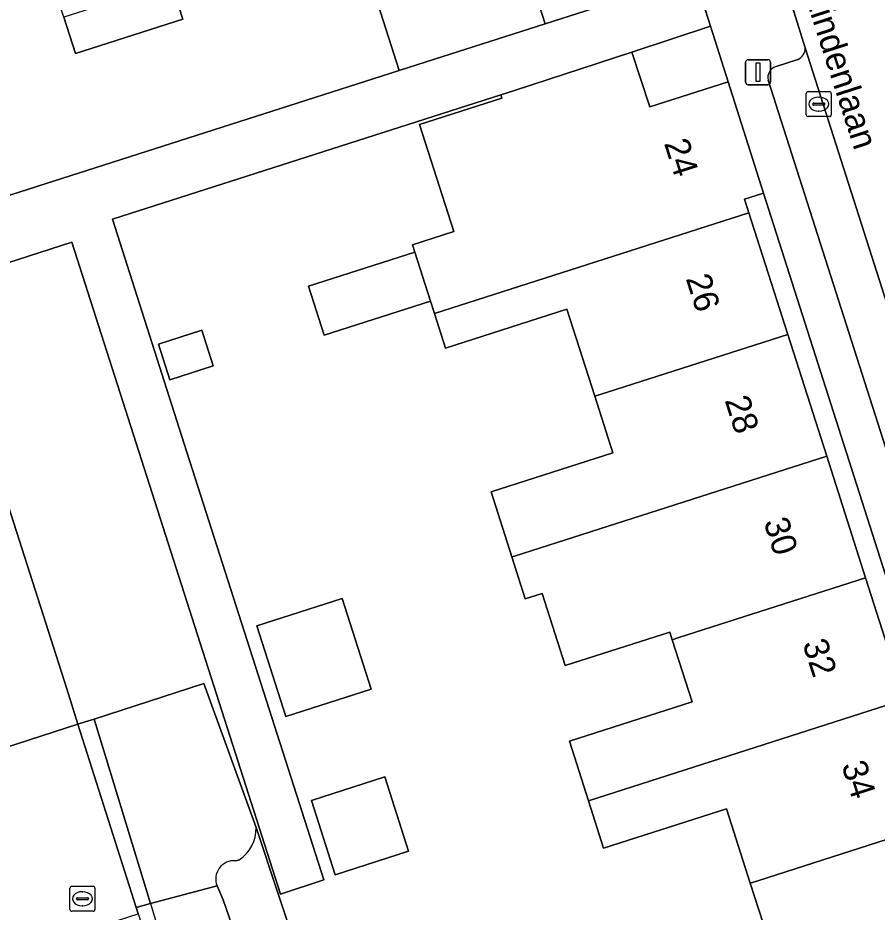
# Model space of a CAD drawing. Extents: x 159716 to 160783, y 383290 to 384031.
# Drawn here: x 160042.81 to 160077.16, y 383620.69 to 383656.41 of the extents above; entities that cross this region are included whole.
import ezdxf

# ---------------------------------------------------------------- set-up
doc = ezdxf.new("R2010")
doc.units = 0
for name, color, linetype in [('IMGEO_Erf', 7, 'Continuous'), ('IMGEO_Groenvoorziening', 7, 'Continuous'), ('IMGEO_Hek', 7, 'Continuous'), ('IMGEO_Kolk', 7, 'Continuous'), ('IMGEO_Lichtmast', 7, 'Continuous'), ('IMGEO_Openbare_ruimte_label', 7, 'Continuous'), ('IMGEO_Pand', 7, 'Continuous'), ('IMGEO_Pand_nummerreeks', 7, 'Continuous'), ('IMGEO_Parkeervlak_open', 7, 'Continuous'), ('IMGEO_Rijbaan_lokaal_open', 7, 'Continuous'), ('IMGEO_Rioolput', 7, 'Continuous'), ('IMGEO_Voetpad_open', 7, 'Continuous')]:
    doc.layers.add(name, color=color, linetype=linetype)

msp = doc.modelspace()

# ---------------------------------------------------------------- linework, layer by layer
at = {"layer": 'IMGEO_Erf'}
for points in [[(160065.727, 383669.37), (160065.633, 383669.664), (160060.104, 383667.894), (160060.54, 383666.532), (160063.426, 383667.508), (160064.898, 383662.925), (160066.343, 383658.428), (160063.473, 383657.471), (160063.886, 383656.182), (160069.384, 383657.942)], [(160045.106, 383654.985), (160044.638, 383656.448), (160044.241, 383657.687), (160048.533, 383659.06), (160048.93, 383657.82), (160049.398, 383656.359)], [(160070.494, 383656.077), (160067.346, 383655.048), (160068.069, 383652.858), (160071.203, 383653.856)], [(160072.621, 383649.414), (160071.86, 383649.169), (160072.033, 383648.628), (160073.587, 383643.766), (160075.142, 383638.905), (160076.697, 383634.042), (160078.252, 383629.18), (160079.807, 383624.317), (160081.362, 383619.454), (160082.917, 383614.592), (160084.471, 383609.73), (160086.026, 383604.867), (160087.582, 383600.004), (160087.716, 383599.583), (160088.478, 383599.828)], [(160050.613, 383642.512), (160048.885, 383641.959), (160048.43, 383643.382), (160050.158, 383643.935)], [(160055.765, 383633.218), (160056.925, 383629.589), (160053.521, 383628.501), (160052.361, 383632.129)], [(160057.477, 383626.087), (160058.425, 383623.122), (160055.489, 383622.183), (160054.54, 383625.147)]]:
    msp.add_lwpolyline(points, close=True, dxfattribs=at)
for points in [[(160032.165, 383668.926), (160044.76, 383629.609), (160045.21, 383628.194), (160045.496, 383628.286), (160045.856, 383628.402), (160050.244, 383629.819), (160052.327, 383624.065), (160054.849, 383616.477)], [(160039.846, 383648.488), (160058.051, 383654.315), (160056.782, 383658.281), (160054.382, 383657.513), (160053.787, 383659.373), (160053.125, 383661.442), (160055.545, 383662.217), (160054.32, 383666.043), (160038.652, 383661.03)], [(160072.943, 383619.176), (160072.088, 383621.848), (160071.139, 383624.816), (160066.225, 383623.244), (160065.619, 383625.138), (160064.858, 383627.517), (160069.764, 383629.086), (160068.969, 383631.569), (160068.871, 383631.875), (160064.686, 383630.536), (160063.763, 383633.422), (160063.092, 383633.207), (160062.557, 383634.878), (160061.725, 383637.478), (160066.593, 383639.036), (160065.87, 383641.297), (160064.758, 383644.771), (160059.901, 383643.217), (160059.456, 383644.606), (160059.297, 383645.101), (160055.046, 383643.741), (160054.422, 383645.692), (160058.673, 383647.052), (160058.579, 383647.347), (160060.234, 383647.877), (160058.866, 383652.153), (160062.154, 383653.205), (160062.111, 383653.341), (160046.584, 383648.371), (160049.455, 383639.401), (160055.033, 383621.974), (160053.304, 383621.4), (160047.431, 383639.75), (160044.967, 383647.45), (160040.623, 383646.059)]]:
    msp.add_lwpolyline(points, dxfattribs=at)
at = {"layer": 'IMGEO_Groenvoorziening'}
for points in [[(160052.327, 383624.065), (160050.244, 383629.819), (160045.856, 383628.402), (160048.105, 383621.027), (160050.771, 383621.735)], [(160051.514, 383622.737), (160051.655, 383622.783)], [(160052.155, 383617.879), (160051.017, 383621.182), (160050.771, 383621.735), (160048.105, 383621.027), (160047.535, 383620.876), (160047.617, 383620.617), (160047.8, 383620.04), (160047.644, 383619.963), (160048.823, 383616.649)]]:
    msp.add_lwpolyline(points, dxfattribs=at)
msp.add_lwpolyline([(160047.535, 383620.876), (160048.105, 383621.027), (160045.856, 383628.402), (160045.496, 383628.286), (160045.21, 383628.194)], close=True, dxfattribs=at)
for centre, radius, start, end in [((160050.891, 383624.001), 1.438, 302.1081, 2.5665), ((160051.444, 383622.013), 0.728, 84.4524, 202.4325)]:
    msp.add_arc(centre, radius, start, end, dxfattribs=at)
at = {"layer": 'IMGEO_Hek'}
for points in [[(160045.856, 383628.402), (160048.105, 383621.027)], [(160048.105, 383621.027), (160048.511, 383619.696)]]:
    msp.add_lwpolyline(points, dxfattribs=at)
at = {"layer": 'IMGEO_Kolk'}
for p, q in [((160074.323, 383652.543), (160074.323, 383653.395)), ((160074.398, 383653.469), (160075.25, 383653.469)), ((160074.811, 383653.249), (160074.836, 383653.249)), ((160075.324, 383653.395), (160075.324, 383652.543)), ((160074.582, 383652.963), (160074.582, 383652.975)), ((160075.02, 383652.926), (160074.622, 383652.926)), ((160074.625, 383653.012), (160075.023, 383653.012)), ((160075.066, 383652.975), (160075.066, 383652.963)), ((160075.25, 383652.469), (160074.398, 383652.469)), ((160074.834, 383652.689), (160074.809, 383652.689))]:
    msp.add_line(p, q, dxfattribs=at)
for points in [[(160074.323, 383652.543), (160074.323, 383653.395)], [(160074.398, 383653.469), (160075.25, 383653.469)], [(160075.324, 383653.395), (160075.324, 383652.543)], [(160075.25, 383652.469), (160074.398, 383652.469)]]:
    msp.add_lwpolyline(points, dxfattribs=at)
for centre, radius, start, end in [((160074.4, 383653.393), 0.0765, 91.552, 178.448), ((160074.4, 383653.393), 0.0765, 91.552, 178.448), ((160075.248, 383653.393), 0.0765, 1.552, 88.448), ((160075.248, 383653.393), 0.0765, 1.552, 88.448), ((160074.622, 383652.972), 0.0403, 85.8775, 175.7526), ((160074.619, 383652.962), 0.0366, 178.938, 274.7102), ((160075.023, 383652.969), 0.043, 264.8664, 352.4533), ((160075.027, 383652.974), 0.0386, 1.7309, 96.639), ((160074.4, 383652.545), 0.0765, 181.552, 268.448), ((160074.4, 383652.545), 0.0765, 181.552, 268.448), ((160075.248, 383652.545), 0.0765, 271.552, 358.448), ((160075.248, 383652.545), 0.0765, 271.552, 358.448)]:
    msp.add_arc(centre, radius, start, end, dxfattribs=at)
for centre, major_axis, ratio, start_param, end_param in [((160074.81, 383652.969), (-0.387, 0.002), 0.722429, 4.712389, 7.853982), ((160074.835, 383652.969), (-0.39, 0.002), 0.717154, 1.570796, 4.712389)]:
    msp.add_ellipse(centre, major_axis=major_axis, ratio=ratio, start_param=start_param, end_param=end_param, dxfattribs=at)
at = {"layer": 'IMGEO_Lichtmast'}
for p, q in [((160071.902, 383653.843), (160071.902, 383654.643)), ((160071.902, 383654.643), (160071.902, 383653.843)), ((160072.002, 383654.743), (160072.792, 383654.743)), ((160072.792, 383654.743), (160072.002, 383654.743)), ((160072.892, 383654.643), (160072.892, 383653.843)), ((160072.892, 383653.843), (160072.892, 383654.643)), ((160072.792, 383653.743), (160072.002, 383653.743)), ((160072.002, 383653.743), (160072.792, 383653.743))]:
    msp.add_line(p, q, dxfattribs=at)
msp.add_lwpolyline([(160072.322, 383654.618), (160072.472, 383654.618), (160072.472, 383653.868), (160072.322, 383653.868), (160072.322, 383654.618)], dxfattribs=at)
for centre, start, end in [((160072.002, 383654.643), 90, 180), ((160072.002, 383654.643), 90, 180), ((160072.792, 383654.643), 0, 90), ((160072.792, 383654.643), 360, 90), ((160072.002, 383653.843), 180, 270), ((160072.002, 383653.843), 180, 270), ((160072.792, 383653.843), 270, 0), ((160072.792, 383653.843), 270, 0)]:
    msp.add_arc(centre, 0.1, start, end, dxfattribs=at)
at = {"layer": 'IMGEO_Pand'}
for points in [[(160066.343, 383658.428), (160064.898, 383662.925), (160053.787, 383659.373), (160054.382, 383657.513), (160056.782, 383658.281), (160058.051, 383654.315), (160059.124, 383654.658), (160063.886, 383656.182), (160063.473, 383657.471)], [(160048.93, 383657.82), (160044.638, 383656.448), (160045.106, 383654.985), (160049.398, 383656.359)], [(160071.203, 383653.856), (160068.069, 383652.858), (160067.346, 383655.048), (160062.664, 383653.518), (160062.111, 383653.341), (160062.154, 383653.205), (160058.866, 383652.153), (160060.234, 383647.877), (160058.579, 383647.347), (160058.673, 383647.052), (160059.297, 383645.101), (160059.456, 383644.606), (160072.033, 383648.628), (160071.86, 383649.169), (160072.621, 383649.414)], [(160072.033, 383648.628), (160059.456, 383644.606), (160059.901, 383643.217), (160064.758, 383644.771), (160065.87, 383641.297), (160066.081, 383641.365), (160073.587, 383643.766)], [(160058.673, 383647.052), (160054.422, 383645.692), (160055.046, 383643.741), (160059.297, 383645.101)], [(160050.613, 383642.512), (160050.158, 383643.935), (160048.43, 383643.382), (160048.885, 383641.959)], [(160073.587, 383643.766), (160066.081, 383641.365), (160065.87, 383641.297), (160066.593, 383639.036), (160061.725, 383637.478), (160062.557, 383634.878), (160062.66, 383634.911), (160075.142, 383638.905)], [(160075.142, 383638.905), (160062.66, 383634.911), (160062.557, 383634.878), (160063.092, 383633.207), (160063.763, 383633.422), (160064.686, 383630.536), (160068.871, 383631.875), (160068.969, 383631.569), (160069.234, 383631.654), (160076.697, 383634.042)], [(160076.697, 383634.042), (160069.234, 383631.654), (160068.969, 383631.569), (160069.764, 383629.086), (160064.858, 383627.517), (160065.619, 383625.138), (160078.252, 383629.18)], [(160053.521, 383628.501), (160056.925, 383629.589), (160055.765, 383633.218), (160052.361, 383632.129)], [(160078.252, 383629.18), (160065.619, 383625.138), (160066.225, 383623.244), (160071.139, 383624.816), (160072.088, 383621.848), (160072.386, 383621.943), (160079.807, 383624.317)], [(160055.489, 383622.183), (160058.425, 383623.122), (160057.477, 383626.087), (160054.54, 383625.147)], [(160079.807, 383624.317), (160072.386, 383621.943), (160072.088, 383621.848), (160072.943, 383619.176), (160067.986, 383617.59), (160068.687, 383615.399), (160081.362, 383619.454)]]:
    msp.add_lwpolyline(points, close=True, dxfattribs=at)
at = {"layer": 'IMGEO_Parkeervlak_open'}
for points in [[(160083.38, 383626.751), (160074.286, 383655.212)], [(160073.992, 383654.75), (160073.115, 383654.471)], [(160072.804, 383653.926), (160091.264, 383596.231)]]:
    msp.add_lwpolyline(points, dxfattribs=at)
for centre, radius, start, end in [((160073.775, 383655.212), 0.511, 295.1045, 359.9531), ((160073.24, 383654.039), 0.45, 106.0745, 194.5037)]:
    msp.add_arc(centre, radius, start, end, dxfattribs=at)
at = {"layer": 'IMGEO_Rijbaan_lokaal_open'}
msp.add_lwpolyline([(160041.284, 383626.933), (160045.21, 383628.194), (160044.76, 383629.609), (160032.165, 383668.926), (160028.196, 383667.71), (160041.192, 383627.233)], close=True, dxfattribs=at)
for points in [[(160077.011, 383658.324), (160073.624, 383657.316), (160074.286, 383655.212), (160083.38, 383626.751), (160086.792, 383627.832), (160083.361, 383638.594), (160077.634, 383656.295)], [(160012.3, 383608.723), (160012.169, 383609.219), (160047.617, 383620.617), (160047.535, 383620.876), (160045.21, 383628.194), (160041.284, 383626.933), (160041.964, 383624.725)]]:
    msp.add_lwpolyline(points, dxfattribs=at)
at = {"layer": 'IMGEO_Rioolput'}
for p, q in [((160044.963, 383621.721), (160045.815, 383621.721)), ((160044.888, 383620.795), (160044.888, 383621.647)), ((160045.376, 383621.501), (160045.401, 383621.501)), ((160045.889, 383621.647), (160045.889, 383620.795)), ((160045.147, 383621.215), (160045.147, 383621.227)), ((160045.585, 383621.178), (160045.187, 383621.178)), ((160045.19, 383621.264), (160045.588, 383621.264)), ((160045.631, 383621.227), (160045.631, 383621.215)), ((160045.815, 383620.721), (160044.963, 383620.721)), ((160045.399, 383620.941), (160045.374, 383620.941))]:
    msp.add_line(p, q, dxfattribs=at)
for points in [[(160044.963, 383621.721), (160045.815, 383621.721)], [(160044.888, 383620.795), (160044.888, 383621.647)], [(160045.889, 383621.647), (160045.889, 383620.795)], [(160045.815, 383620.721), (160044.963, 383620.721)]]:
    msp.add_lwpolyline(points, dxfattribs=at)
for centre, radius, start, end in [((160044.965, 383621.645), 0.0765, 91.552, 178.448), ((160044.965, 383621.645), 0.0765, 91.552, 178.448), ((160045.813, 383621.645), 0.0765, 1.552, 88.448), ((160045.813, 383621.645), 0.0765, 1.552, 88.448), ((160045.187, 383621.224), 0.0403, 85.8775, 175.7526), ((160045.184, 383621.214), 0.0366, 178.938, 274.7102), ((160045.588, 383621.221), 0.043, 264.8664, 352.4533), ((160045.592, 383621.226), 0.0386, 1.7309, 96.639), ((160044.965, 383620.797), 0.0765, 181.552, 268.448), ((160044.965, 383620.797), 0.0765, 181.552, 268.448), ((160045.813, 383620.797), 0.0765, 271.552, 358.448), ((160045.813, 383620.797), 0.0765, 271.552, 358.448)]:
    msp.add_arc(centre, radius, start, end, dxfattribs=at)
for centre, major_axis, ratio, start_param, end_param in [((160045.375, 383621.221), (-0.387, 0.002), 0.722429, 4.712389, 7.853982), ((160045.4, 383621.221), (-0.39, 0.002), 0.717154, 1.570796, 4.712389)]:
    msp.add_ellipse(centre, major_axis=major_axis, ratio=ratio, start_param=start_param, end_param=end_param, dxfattribs=at)
at = {"layer": 'IMGEO_Voetpad_open'}
for points in [[(160048.131, 383736.984), (160047.368, 383739.386), (160044.134, 383738.449), (160045.064, 383735.641), (160046.886, 383729.818), (160050.608, 383718.075), (160050.709, 383717.756), (160051.64, 383714.915), (160052.422, 383712.609), (160053.819, 383708.237), (160063.297, 383678.615), (160064.684, 383674.242), (160065.407, 383671.987), (160070.494, 383656.077), (160071.203, 383653.856), (160072.621, 383649.414), (160088.478, 383599.828)], [(160074.286, 383655.212), (160073.624, 383657.316), (160073.038, 383659.18), (160071.254, 383658.619), (160067.603, 383669.676), (160068.403, 383669.939), (160066.932, 383674.514), (160068.048, 383674.889)], [(160040.623, 383646.059), (160044.967, 383647.45), (160047.431, 383639.75), (160053.304, 383621.4), (160055.033, 383621.974), (160049.455, 383639.401), (160046.584, 383648.371), (160062.111, 383653.341), (160062.664, 383653.518), (160067.346, 383655.048), (160070.494, 383656.077), (160065.407, 383671.987), (160062.269, 383670.937), (160057.608, 383669.379), (160054.606, 383668.418), (160049.643, 383666.828), (160049.477, 383667.346), (160048.398, 383666.994), (160042.682, 383665.127)], [(160038.652, 383661.03), (160054.32, 383666.043), (160055.342, 383666.37), (160060.104, 383667.894), (160065.633, 383669.664), (160065.727, 383669.37), (160069.384, 383657.942), (160063.886, 383656.182), (160059.124, 383654.658), (160058.051, 383654.315), (160039.846, 383648.488)], [(160073.115, 383654.471), (160073.992, 383654.75)], [(160091.264, 383596.231), (160072.804, 383653.926)], [(160050.384, 383614.417), (160055.023, 383615.969), (160054.983, 383616.087), (160054.849, 383616.477), (160052.327, 383624.065)], [(160051.655, 383622.783), (160051.514, 383622.737)], [(160050.771, 383621.735), (160051.017, 383621.182), (160052.155, 383617.879)]]:
    msp.add_lwpolyline(points, dxfattribs=at)
for centre, radius, start, end in [((160073.775, 383655.212), 0.511, 295.1045, 359.9531), ((160073.24, 383654.039), 0.45, 106.0745, 194.5037), ((160050.891, 383624.001), 1.438, 302.1081, 2.5665), ((160051.444, 383622.013), 0.728, 84.4524, 202.4325)]:
    msp.add_arc(centre, radius, start, end, dxfattribs=at)

# ---------------------------------------------------------------- texts
at = {"layer": 'IMGEO_Openbare_ruimte_label'}
msp.add_text('Lindenlaan', height=1, rotation=287.8734, dxfattribs=at).set_placement((160074.252, 383657.311))
at = {"layer": 'IMGEO_Pand_nummerreeks'}
for s, rotation, p in [('24', 287.7443, (160068.632, 383651.408)), ('26', 287.7386, (160069.5, 383646.006)), ('28', 287.7386, (160071.056, 383641.14)), ('30', 287.7386, (160072.612, 383636.278)), ('32', 287.7386, (160074.165, 383631.422)), ('34', 287.7386, (160075.722, 383626.557))]:
    msp.add_text(s, height=1, rotation=rotation, dxfattribs=at).set_placement(p)

doc.saveas('drawing.dxf')
